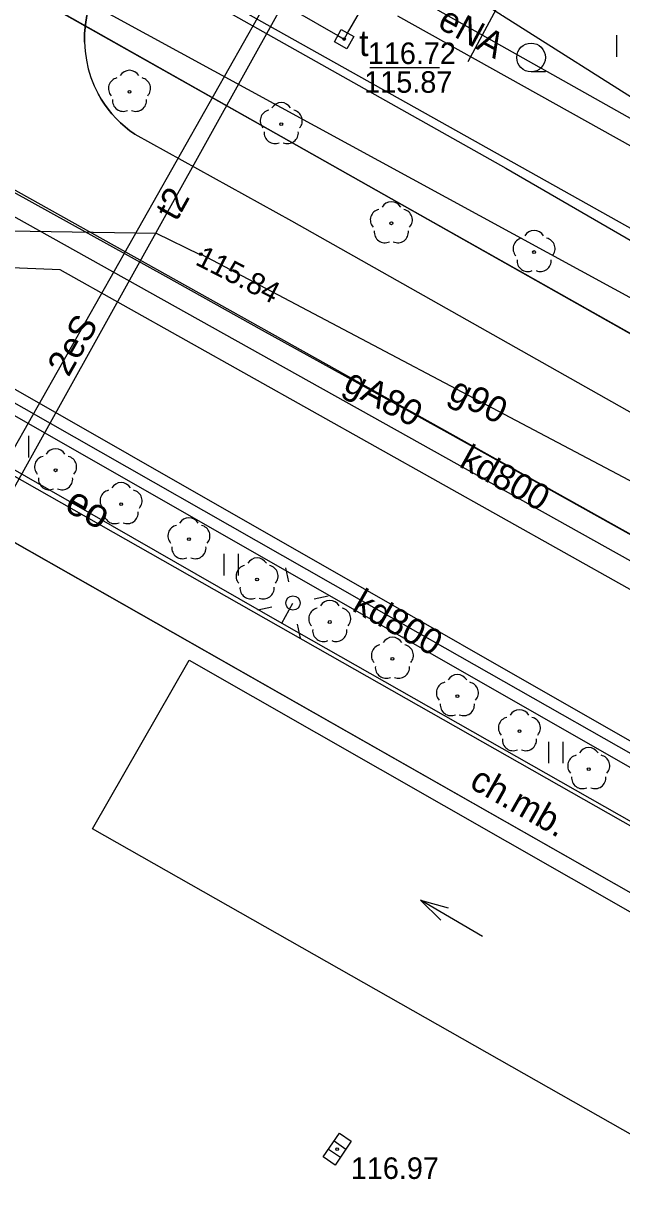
# Model space of a CAD drawing. Extents: x 6434771 to 6436222, y 5663454 to 5664782.
# Drawn here: x 6435515.76 to 6435536.57, y 5663934.76 to 5663975.51 of the extents above; entities that cross this region are included whole.
import ezdxf

# ---------------------------------------------------------------- set-up
doc = ezdxf.new("R2010")
doc.units = 0
for name, color, linetype in [('Warstwa 1', 7, 'Continuous'), ('Warstwa 10', 7, 'Continuous'), ('Warstwa 11', 7, 'Continuous'), ('Warstwa 12', 7, 'Continuous'), ('Warstwa 13', 7, 'Continuous'), ('Warstwa 14', 7, 'Continuous'), ('Warstwa 2', 7, 'Continuous'), ('Warstwa 30', 7, 'Continuous'), ('Warstwa 34', 7, 'Continuous'), ('Warstwa 4', 7, 'Continuous'), ('Warstwa 5', 7, 'Continuous'), ('Warstwa 6', 7, 'Continuous'), ('Warstwa 7', 7, 'Continuous'), ('Warstwa 8', 7, 'Continuous'), ('Warstwa 9', 7, 'Continuous')]:
    doc.layers.add(name, color=color, linetype=linetype)

msp = doc.modelspace()

# ---------------------------------------------------------------- linework, layer by layer
at = {"layer": 'Warstwa 1'}
for p, q in [((6435509.41, 5663980.93), (6435576.758, 5663944.221)), ((6435509.41, 5663980.93), (6435576.758, 5663944.221)), ((6435514.97, 5663977.09), (6435575.72, 5663942.78)), ((6435514.97, 5663977.09), (6435575.72, 5663942.78))]:
    msp.add_line(p, q, dxfattribs=at)
at = {"layer": 'Warstwa 10'}
for points in [[(6435496.49, 5663969.031), (6435500.23, 5663976.24), (6435503.74, 5663982.62), (6435511.43, 5663978.26), (6435514.06, 5663981.12), (6435520.38, 5663977.64), (6435546.9, 5663962.77), (6435554.45, 5663958.55), (6435566.67, 5663980.91), (6435578.32, 5664002.42), (6435588.52, 5664021.13), (6435584.49, 5664024.31), (6435582.21, 5664026.18), (6435582.15, 5664028.22), (6435560.04, 5664040.82), (6435552.17, 5664044.71), (6435550.19, 5664044.88), (6435539.09, 5664051.38), (6435529.8, 5664056.9), (6435522.03, 5664043.07), (6435515.18, 5664031.14), (6435505.855, 5664036.42)], [(6435497.391, 5663941.416), (6435498.28, 5663943.01), (6435508.2, 5663960.36), (6435508.74, 5663961.31), (6435509.79, 5663961.54), (6435514.43, 5663958.96), (6435524.91, 5663977.49), (6435527.26, 5663976.15), (6435540.93, 5663999.73), (6435548.76, 5664013.92), (6435506.52, 5664037.26)]]:
    msp.add_lwpolyline(points, dxfattribs=at)
at = {"layer": 'Warstwa 11'}
for centre in [(6435519.452, 5663973.125), (6435524.733, 5663972.002), (6435528.563, 5663968.553), (6435533.53, 5663967.55), (6435516.88, 5663959.96), (6435519.16, 5663958.78), (6435521.52, 5663957.56), (6435523.89, 5663956.16), (6435526.42, 5663954.68), (6435528.6, 5663953.4), (6435530.86, 5663952.1), (6435533.02, 5663950.88), (6435535.43, 5663949.56)]:
    msp.add_circle(centre, 0.05, dxfattribs=at)
for centre, start, end in [((6435519.452, 5663973.5), 30.1471, 149.8529), ((6435519.095, 5663973.241), 102.1471, 221.8529), ((6435519.809, 5663973.241), 318.1471, 77.8529), ((6435519.232, 5663972.822), 174.1471, 293.8529), ((6435519.672, 5663972.822), 246.1471, 5.8529), ((6435524.376, 5663972.118), 102.1471, 221.8529), ((6435524.733, 5663972.377), 30.1471, 149.8529), ((6435525.09, 5663972.118), 318.1471, 77.8529), ((6435524.513, 5663971.699), 174.1471, 293.8529), ((6435524.953, 5663971.699), 246.1471, 5.8529), ((6435528.563, 5663968.928), 30.1471, 149.8529), ((6435528.206, 5663968.669), 102.1471, 221.8529), ((6435528.92, 5663968.669), 318.1471, 77.8529), ((6435528.343, 5663968.25), 174.1471, 293.8529), ((6435528.783, 5663968.25), 246.1471, 5.8529), ((6435533.173, 5663967.666), 102.1471, 221.8529), ((6435533.53, 5663967.925), 30.1471, 149.8529), ((6435533.887, 5663967.666), 318.1471, 77.8529), ((6435533.31, 5663967.247), 174.1471, 293.8529), ((6435533.75, 5663967.247), 246.1471, 5.8529), ((6435516.88, 5663960.335), 30.1471, 149.8529), ((6435516.523, 5663960.076), 102.1471, 221.8529), ((6435517.237, 5663960.076), 318.1471, 77.8529), ((6435516.66, 5663959.657), 174.1471, 293.8529), ((6435517.1, 5663959.657), 246.1471, 5.8529), ((6435519.16, 5663959.155), 30.1471, 149.8529), ((6435518.803, 5663958.896), 102.1471, 221.8529), ((6435519.517, 5663958.896), 318.1471, 77.8529), ((6435518.94, 5663958.477), 174.1471, 293.8529), ((6435519.38, 5663958.477), 246.1471, 5.8529), ((6435521.52, 5663957.935), 30.1471, 149.8529), ((6435521.163, 5663957.676), 102.1471, 221.8529), ((6435521.877, 5663957.676), 318.1471, 77.8529), ((6435521.3, 5663957.257), 174.1471, 293.8529), ((6435521.74, 5663957.257), 246.1471, 5.8529), ((6435523.533, 5663956.276), 102.1471, 221.8529), ((6435523.89, 5663956.535), 30.1471, 149.8529), ((6435524.247, 5663956.276), 318.1471, 77.8529), ((6435523.67, 5663955.857), 174.1471, 293.8529), ((6435524.11, 5663955.857), 246.1471, 5.8529), ((6435526.42, 5663955.055), 30.1471, 149.8529), ((6435526.063, 5663954.796), 102.1471, 221.8529), ((6435526.777, 5663954.796), 318.1471, 77.8529), ((6435526.2, 5663954.377), 174.1471, 293.8529), ((6435526.64, 5663954.377), 246.1471, 5.8529), ((6435528.6, 5663953.775), 30.1471, 149.8529), ((6435528.243, 5663953.516), 102.1471, 221.8529), ((6435528.957, 5663953.516), 318.1471, 77.8529), ((6435528.38, 5663953.097), 174.1471, 293.8529), ((6435528.82, 5663953.097), 246.1471, 5.8529), ((6435530.503, 5663952.216), 102.1471, 221.8529), ((6435530.86, 5663952.475), 30.1471, 149.8529), ((6435531.217, 5663952.216), 318.1471, 77.8529), ((6435530.64, 5663951.797), 174.1471, 293.8529), ((6435531.08, 5663951.797), 246.1471, 5.8529), ((6435532.663, 5663950.996), 102.1471, 221.8529), ((6435533.02, 5663951.255), 30.1471, 149.8529), ((6435533.377, 5663950.996), 318.1471, 77.8529), ((6435532.8, 5663950.577), 174.1471, 293.8529), ((6435533.24, 5663950.577), 246.1471, 5.8529), ((6435535.073, 5663949.676), 102.1471, 221.8529), ((6435535.43, 5663949.935), 30.1471, 149.8529), ((6435535.787, 5663949.676), 318.1471, 77.8529), ((6435535.21, 5663949.257), 174.1471, 293.8529), ((6435535.65, 5663949.257), 246.1471, 5.8529)]:
    msp.add_arc(centre, 0.375, start, end, dxfattribs=at)
at = {"layer": 'Warstwa 12'}
for points in [[(6435631.549, 5664121.292), (6435637.248, 5664117.898), (6435639.048, 5664116.863), (6435636.832, 5664113.039), (6435573.112, 5663999.914), (6435567.369, 5663989.773), (6435556.895, 5663969.528), (6435551.55, 5663961.662), (6435548.98, 5663960.053), (6435545.915, 5663958.84), (6435541.4, 5663958.414), (6435537.043, 5663959.497), (6435521.938, 5663967.479), (6435521.907, 5663967.449), (6435520.396, 5663968.198), (6435507.178, 5663968.407), (6435506.471, 5663968.695), (6435506.124, 5663968.813)], [(6435529.717, 5664053.736), (6435530.11, 5664053.54), (6435539.19, 5664048.35), (6435547.51, 5664044.7), (6435557.93, 5664041.16), (6435561.19, 5664039.77), (6435581.66, 5664027.8), (6435579.44, 5664024.07), (6435588.57, 5664018.68), (6435549.92, 5663948.49), (6435517.04, 5663966.93), (6435509.95, 5663967.22), (6435503.12, 5663971.79), (6435502.81, 5663971.98)], [(6435514.628, 5663957.914), (6435524.635, 5663975.883), (6435524.91, 5663976.15), (6435525.206, 5663975.946), (6435526.7, 5663975.08), (6435526.92, 5663974.96), (6435527.04, 5663975.17), (6435549.45, 5664013.81), (6435549.62, 5664014.11), (6435549.41, 5664014.23), (6435517.25, 5664032.33), (6435517.03, 5664032.44), (6435516.91, 5664032.22), (6435515.333, 5664029.42)], [(6435514.78, 5663980.47), (6435532.55, 5663970.47), (6435547.61, 5663961.75), (6435555.59, 5663957.1), (6435590.71, 5664021.92), (6435584.36, 5664026.62), (6435583.85, 5664026.24), (6435583.708, 5664026.137)], [(6435557.776, 5663975.587), (6435555.938, 5663972.523), (6435553.876, 5663969.019), (6435552.392, 5663966.475), (6435551.303, 5663965.235), (6435550.454, 5663964.565), (6435521.99, 5663980.58)], [(6435560.777, 5663978.635), (6435556.325, 5663970.985), (6435551.932, 5663963.508), (6435548.31, 5663957.338), (6435545.712, 5663952.917), (6435542.878, 5663954.502), (6435536.934, 5663957.688), (6435530.506, 5663961.278), (6435524.076, 5663964.827), (6435520.716, 5663966.703), (6435515.414, 5663969.634)], [(6435496.884, 5663941.422), (6435498.35, 5663944.02), (6435509.23, 5663963.53), (6435524.75, 5663954.64), (6435538.53, 5663946.81), (6435549.124, 5663940.793)], [(6435524.75, 5663954.64), (6435525.14, 5663955.34)]]:
    msp.add_lwpolyline(points, dxfattribs=at)
at = {"layer": 'Warstwa 14'}
msp.add_line((6435527.81, 5663973.968), (6435530.239, 5663973.968), dxfattribs=at)
for centre in [(6435526.919, 5663974.961), (6435521.938, 5663967.479)]:
    msp.add_circle(centre, 0.045, dxfattribs=at)
at = {"layer": 'Warstwa 2'}
msp.add_circle((6435525.14, 5663955.34), 0.25, dxfattribs=at)
at = {"layer": 'Warstwa 30'}
msp.add_line((6435509.62, 5663960.76), (6435551.44, 5663936.99), dxfattribs=at)
at = {"layer": 'Warstwa 34'}
for p, q in [((6435531.736, 5663943.742), (6435529.579, 5663945.006)), ((6435529.579, 5663945.006), (6435530.288, 5663944.301)), ((6435529.579, 5663945.006), (6435530.541, 5663944.732))]:
    msp.add_line(p, q, dxfattribs=at)
msp.add_lwpolyline([(6435537.91, 5663936.28), (6435518.16, 5663947.48), (6435521.53, 5663953.35), (6435541.46, 5663941.97)], close=True, dxfattribs=at)
at = {"layer": 'Warstwa 4'}
for p, q in [((6435526.571, 5663936.625), (6435526.985, 5663936.344)), ((6435526.375, 5663936.336), (6435526.789, 5663936.055))]:
    msp.add_line(p, q, dxfattribs=at)
for points in [[(6435531.239, 5663974.182), (6435534.285, 5663979.865)], [(6435531.161, 5663976.599), (6435538.973, 5663971.637)], [(6435524.993, 5663956.075), (6435524.895, 5663956.566)], [(6435525.875, 5663955.487), (6435526.366, 5663955.585)], [(6435524.405, 5663955.193), (6435523.914, 5663955.095)], [(6435525.287, 5663954.605), (6435525.385, 5663954.114)]]:
    msp.add_lwpolyline(points, dxfattribs=at)
for points in [[(6435526.82, 5663975.3), (6435527.26, 5663975.05), (6435527.01, 5663974.62), (6435526.58, 5663974.87)], [(6435526.192, 5663936.067), (6435526.754, 5663936.894), (6435527.168, 5663936.613), (6435526.606, 5663935.786)]]:
    msp.add_lwpolyline(points, close=True, dxfattribs=at)
at = {"layer": 'Warstwa 5'}
for p, q in [((6435528.78, 5663975.77), (6435539.015, 5663970.052)), ((6435536.411, 5663974.348), (6435536.411, 5663975.098)), ((6435508.787, 5663966.094), (6435527.44, 5663955.48)), ((6435507.69, 5663964.16), (6435548.865, 5663940.796)), ((6435515.954, 5663960.409), (6435515.954, 5663961.159)), ((6435522.747, 5663956.303), (6435522.747, 5663957.053)), ((6435523.247, 5663956.303), (6435523.247, 5663957.053)), ((6435527.44, 5663955.48), (6435553.335, 5663940.742)), ((6435534.039, 5663949.766), (6435534.039, 5663950.516)), ((6435534.539, 5663949.766), (6435534.539, 5663950.516))]:
    msp.add_line(p, q, dxfattribs=at)
at = {"layer": 'Warstwa 6'}
msp.add_line((6435533.925, 5663973.822), (6435533.425, 5663973.822), dxfattribs=at)
for points in [[(6435421.61, 5663811.04), (6435514.97, 5663977.09), (6435575.72, 5663942.78), (6435579.487, 5663948.005), (6435603.636, 5663981.906), (6435623.165, 5664009.022), (6435585.542, 5664026.395), (6435549.389, 5664047.071), (6435541.744, 5664033.383), (6435525.231, 5664042.382), (6435506.96, 5664053.173), (6435493.063, 5664060.99), (6435427.196, 5664098.076), (6435413.31, 5664105.924), (6435387.426, 5664119.857), (6435363.609, 5664077.113)], [(6435518.27, 5663976.66), (6435518.148, 5663976.373), (6435518.049, 5663976.078), (6435517.973, 5663975.777), (6435517.92, 5663975.47), (6435517.892, 5663975.16), (6435517.887, 5663974.849), (6435517.907, 5663974.538), (6435517.951, 5663974.23), (6435518.019, 5663973.927), (6435518.11, 5663973.629), (6435518.224, 5663973.339), (6435518.36, 5663973.06)], [(6435519.64, 5663971.65), (6435519.466, 5663971.774), (6435519.298, 5663971.907), (6435519.139, 5663972.048), (6435518.987, 5663972.199), (6435518.843, 5663972.357), (6435518.708, 5663972.523), (6435518.582, 5663972.695), (6435518.466, 5663972.875), (6435518.36, 5663973.06)], [(6435519.64, 5663971.65), (6435525.09, 5663968.64)], [(6435525.09, 5663968.64), (6435537.47, 5663961.64), (6435537.889, 5663961.431), (6435538.319, 5663961.243), (6435538.757, 5663961.077), (6435539.203, 5663960.934), (6435539.656, 5663960.813), (6435540.114, 5663960.715), (6435540.577, 5663960.64), (6435541.042, 5663960.588), (6435541.51, 5663960.56), (6435542.017, 5663960.527), (6435542.524, 5663960.518), (6435543.031, 5663960.533), (6435543.538, 5663960.572), (6435544.041, 5663960.634), (6435544.542, 5663960.721), (6435545.037, 5663960.831), (6435545.527, 5663960.964), (6435546.01, 5663961.12)]]:
    msp.add_lwpolyline(points, dxfattribs=at)
msp.add_lwpolyline([(6435421.61, 5663811.04), (6435460.082, 5663789.265), (6435463.751, 5663787.49), (6435467.565, 5663792.724), (6435473.23, 5663800.59), (6435493.72, 5663829.05), (6435502.484, 5663841.227), (6435575.72, 5663942.78), (6435514.97, 5663977.09)], close=True, dxfattribs=at)
for centre, radius in [((6435526.919, 5663974.961), 0.045), ((6435533.425, 5663974.322), 0.5), ((6435526.68, 5663936.34), 0.045)]:
    msp.add_circle(centre, radius, dxfattribs=at)
at = {"layer": 'Warstwa 7'}
for points in [[(6435510.445, 5663971.569), (6435510.73, 5663971.41), (6435563.82, 5663941.77), (6435564.182, 5663941.567), (6435564, 5663941.19), (6435563.723, 5663940.617), (6435564.612, 5663940.606), (6435565.228, 5663941.883), (6435564.2, 5663942.46), (6435511.16, 5663972.1), (6435510.844, 5663972.276), (6435510.26, 5663972.14)], [(6435498.85, 5663949.5), (6435494.28, 5663941.454), (6435493.368, 5663941.465), (6435498.18, 5663949.94), (6435507.923, 5663967.083), (6435554.039, 5663940.734), (6435552.378, 5663940.754), (6435508.22, 5663965.984)]]:
    msp.add_lwpolyline(points, close=True, dxfattribs=at)
at = {"layer": 'Warstwa 8'}
for p, q in [((6435517.92, 5663975.47), (6435517.973, 5663975.777)), ((6435517.892, 5663975.16), (6435517.92, 5663975.47)), ((6435517.887, 5663974.849), (6435517.892, 5663975.16)), ((6435517.887, 5663974.849), (6435517.907, 5663974.538)), ((6435517.907, 5663974.538), (6435517.951, 5663974.23)), ((6435517.951, 5663974.23), (6435518.019, 5663973.927)), ((6435518.019, 5663973.927), (6435518.11, 5663973.629)), ((6435518.11, 5663973.629), (6435518.224, 5663973.339)), ((6435518.224, 5663973.339), (6435518.36, 5663973.06)), ((6435518.36, 5663973.06), (6435518.466, 5663972.875)), ((6435518.466, 5663972.875), (6435518.582, 5663972.695)), ((6435518.582, 5663972.695), (6435518.708, 5663972.523)), ((6435518.708, 5663972.523), (6435518.843, 5663972.357)), ((6435518.843, 5663972.357), (6435518.987, 5663972.199)), ((6435518.987, 5663972.199), (6435519.139, 5663972.048)), ((6435519.139, 5663972.048), (6435519.298, 5663971.907)), ((6435519.298, 5663971.907), (6435519.466, 5663971.774)), ((6435519.466, 5663971.774), (6435519.64, 5663971.65)), ((6435519.64, 5663971.65), (6435525.09, 5663968.64)), ((6435525.09, 5663968.64), (6435537.47, 5663961.64)), ((6435508.787, 5663966.094), (6435527.44, 5663955.48)), ((6435527.44, 5663955.48), (6435553.335, 5663940.742))]:
    msp.add_line(p, q, dxfattribs=at)
at = {"layer": 'Warstwa 9'}
for p, q in [((6435517.92, 5663975.47), (6435517.973, 5663975.777)), ((6435528.78, 5663975.77), (6435539.015, 5663970.052)), ((6435517.892, 5663975.16), (6435517.92, 5663975.47)), ((6435517.887, 5663974.849), (6435517.892, 5663975.16)), ((6435517.887, 5663974.849), (6435517.907, 5663974.538)), ((6435517.907, 5663974.538), (6435517.951, 5663974.23)), ((6435517.951, 5663974.23), (6435518.019, 5663973.927)), ((6435518.019, 5663973.927), (6435518.11, 5663973.629)), ((6435518.11, 5663973.629), (6435518.224, 5663973.339)), ((6435518.224, 5663973.339), (6435518.36, 5663973.06)), ((6435518.36, 5663973.06), (6435518.466, 5663972.875)), ((6435518.466, 5663972.875), (6435518.582, 5663972.695)), ((6435518.582, 5663972.695), (6435518.708, 5663972.523)), ((6435518.708, 5663972.523), (6435518.843, 5663972.357)), ((6435518.843, 5663972.357), (6435518.987, 5663972.199)), ((6435518.987, 5663972.199), (6435519.139, 5663972.048)), ((6435519.139, 5663972.048), (6435519.298, 5663971.907)), ((6435519.298, 5663971.907), (6435519.466, 5663971.774)), ((6435519.466, 5663971.774), (6435519.64, 5663971.65)), ((6435519.64, 5663971.65), (6435525.09, 5663968.64)), ((6435525.09, 5663968.64), (6435537.47, 5663961.64)), ((6435507.69, 5663964.16), (6435548.865, 5663940.796)), ((6435509.62, 5663960.76), (6435544.655, 5663940.847))]:
    msp.add_line(p, q, dxfattribs=at)

# ---------------------------------------------------------------- texts
at = {"layer": 'Warstwa 11'}
msp.add_text('2eS', height=0.9, rotation=60.5101, dxfattribs=at).set_placement((6435517.329, 5663963.172))
at = {"layer": 'Warstwa 13'}
for s, height, rotation, p in [('eNA', 0.9, 331.3014, (6435530.125, 5663975.379)), ('t2', 0.9, 60.8882, (6435521.086, 5663968.586)), ('gA80', 0.9, 331.7884, (6435526.848, 5663962.767)), ('g90', 0.9, 332.8369, (6435530.507, 5663962.461)), ('eo', 1, 330.1956, (6435517.137, 5663958.597))]:
    msp.add_text(s, height=height, rotation=rotation, dxfattribs=at).set_placement(p)
at = {"layer": 'Warstwa 14'}
msp.add_text('115.87', height=0.75, dxfattribs=at).set_placement((6435527.618, 5663973.093))
msp.add_text('115.84', height=0.75, rotation=332.8369, dxfattribs=at).set_placement((6435521.702, 5663967.136))
at = {"layer": 'Warstwa 5'}
msp.add_text('t', height=0.9, dxfattribs=at).set_placement((6435527.439, 5663974.37))
at = {"layer": 'Warstwa 6'}
for s, p in [('116.72', (6435527.743, 5663974.093)), ('116.97', (6435527.151, 5663935.303))]:
    msp.add_text(s, height=0.75, dxfattribs=at).set_placement(p)
at = {"layer": 'Warstwa 7'}
for rotation, p in [(330.8144, (6435530.881, 5663960.107)), (330.2873, (6435527.155, 5663955.095))]:
    msp.add_text('kd800', height=0.9, rotation=rotation, dxfattribs=at).set_placement(p)
at = {"layer": 'Warstwa 9'}
msp.add_text('ch.mb.', height=0.9, rotation=330.4305, dxfattribs=at).set_placement((6435531.235, 5663948.94))

doc.saveas('drawing.dxf')
